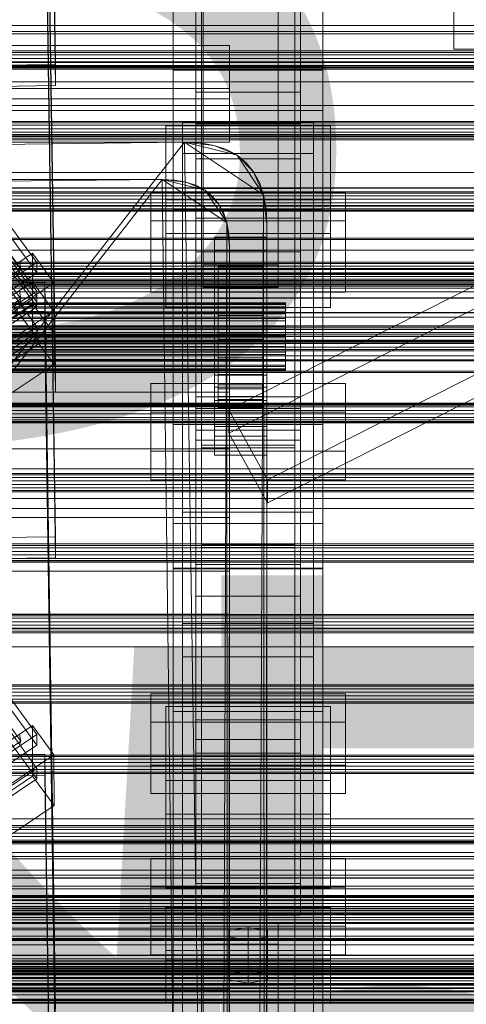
# Model space of a CAD drawing. Header units: millimetres. Extents: x -2233 to 65662, y -50530 to 6847.
# Tile 273 of 656: x 369 to 488, y -33446 to -33182. Entities that reach past the tile are written whole.
import ezdxf

# ---------------------------------------------------------------- set-up
doc = ezdxf.new("R2010")
doc.units = ezdxf.units.MM
for name, color, linetype, lineweight in [('COTAS_O', 1, 'Continuous', 0), ('COTAS_P', 1, 'Continuous', 0), ('frontal_C01', 7, 'Continuous', 0), ('frontal_C02', 7, 'Continuous', 0), ('frontal_C03', 7, 'Continuous', 0), ('frontal_secador', 7, 'Continuous', 0)]:
    doc.layers.add(name, color=color, linetype=linetype, lineweight=lineweight)
doc.dimstyles.new('R19_100', dxfattribs={"dimtxt": 250, "dimasz": 150, "dimexe": 150, "dimexo": 80, "dimgap": 100, "dimtad": 1, "dimtih": 1, "dimtoh": 1, "dimdsep": 46, "dimcen": 0.09, "dimadec": 0, "dimazin": 0, "dimtfac": 1, "dimtdec": 4, "dimtofl": 0, "dimtmove": 0, "dimatfit": 3, "dimfxl": 1, "dimtolj": 1, "dimtzin": 0, "dimarcsym": 0})

# ---------------------------------------------------------------- blocks, each defined once
blk = doc.blocks.new('DIM_R32_39')
at = {"layer": 'COTAS_O'}
for p, q in [((-1725, -33700), (-1575, -33655)), ((1725, -33700), (1575, -33655)), ((-1725, -34400), (-1725, -33700)), ((-1725, -33700), (1725, -33700)), ((-1725, -33700), (-1575, -33745)), ((1725, -33700), (1575, -33745)), ((1725, -34400), (1725, -33700))]:
    blk.add_line(p, q, dxfattribs=at)
blk.add_text('3450 O', height=250, dxfattribs=at).set_placement((0, -33600))
blk = doc.blocks.new('DIM_R32_40')
at = {"layer": 'COTAS_P'}
for p, q in [((-150, -32200), (550, -32200)), ((550, -32200), (505, -32350)), ((550, -34800), (550, -32200)), ((550, -32200), (595, -32350)), ((550, -34800), (505, -34650)), ((550, -34800), (595, -34650)), ((-150, -34800), (550, -34800))]:
    blk.add_line(p, q, dxfattribs=at)
blk.add_text('2600 P', height=250, rotation=90, dxfattribs=at).set_placement((450, -33500))

msp = doc.modelspace()

# ---------------------------------------------------------------- linework, layer by layer
at = {"layer": 'frontal_C01'}
for p, q in [((485, -32975.631), (485, -33190.144)), ((375.644, -32999.864), (378.512, -33194.239)), ((416, -33219.482), (416, -33003.631)), ((444, -33003.631), (444, -33219.482)), ((378.512, -33199.885), (375.644, -33005.509)), ((416, -33011.534), (416, -33227.386)), ((444, -33227.386), (444, -33011.534)), ((410, -33194.59), (410, -33043.584)), ((450, -33043.584), (450, -33194.59)), ((410, -33232.964), (410, -33081.958)), ((450, -33232.964), (450, -33081.958)), ((375.644, -33126.142), (378.512, -33320.517)), ((378.512, -33326.163), (375.644, -33131.787)), ((416, -33374.722), (416, -33158.871)), ((424.864, -33286.612), (674.864, -33159.979)), ((444, -33158.871), (444, -33374.722)), ((416, -33166.774), (416, -33382.625)), ((674.864, -33166.188), (424.864, -33292.821)), ((444, -33382.625), (444, -33166.774)), ((435.136, -33305.275), (685.136, -33178.643)), ((485, -33180.55), (485, -33190.144)), ((435.136, -33311.485), (685.136, -33184.852)), ((-425, -33189.122), (425, -33189.122)), ((425, -33189.122), (425, -33203.46)), ((425, -33189.122), (425, -33200.634)), ((485, -33190.144), (775, -33190.144)), ((378.512, -33194.239), (360.514, -33194.484)), ((378.512, -33199.885), (378.512, -33194.239)), ((450, -33194.59), (410, -33194.59)), ((410, -33194.59), (410, -33232.964)), ((410, -33290.556), (410, -33194.59)), ((450, -33232.964), (450, -33194.59)), ((450, -33194.59), (450, -33290.556)), ((360.514, -33200.129), (378.512, -33199.885)), ((425, -33200.634), (-425, -33200.634)), ((416, -33210.118), (416, -33201.65)), ((416, -33201.65), (444, -33201.65)), ((416, -33286.267), (416, -33201.65)), ((425, -33214.972), (425, -33200.634)), ((444, -33201.65), (444, -33210.118)), ((444, -33201.65), (444, -33286.267)), ((425, -33203.46), (-425, -33203.46)), ((425, -33214.972), (425, -33203.46)), ((345.969, -33209.443), (373.501, -33247.154)), ((412.5, -33218.011), (412.5, -33209.543)), ((412.5, -33209.543), (447.5, -33209.543)), ((412.5, -33487.752), (412.5, -33209.543)), ((444, -33210.118), (416, -33210.118)), ((416, -33210.118), (416, -33294.735)), ((444, -33294.735), (444, -33210.118)), ((447.5, -33209.543), (447.5, -33218.011)), ((447.5, -33209.543), (447.5, -33487.752)), ((373.513, -33249.977), (345.981, -33212.266)), ((408, -33230.435), (408, -33210.677)), ((408, -33210.677), (452, -33210.677)), ((408, -33239.457), (408, -33210.677)), ((452, -33210.677), (452, -33230.435)), ((452, -33210.677), (452, -33239.457)), ((-425, -33214.972), (425, -33214.972)), ((346.008, -33218.475), (373.539, -33256.187)), ((447.5, -33218.011), (412.5, -33218.011)), ((412.5, -33496.219), (412.5, -33218.011)), ((447.5, -33496.219), (447.5, -33218.011)), ((444, -33219.482), (416, -33219.482)), ((416, -33219.482), (416, -33227.386)), ((444, -33227.386), (444, -33219.482)), ((373.551, -33259.009), (346.02, -33221.298)), ((416, -33227.386), (444, -33227.386)), ((452, -33230.435), (408, -33230.435)), ((408, -33230.435), (408, -33259.215)), ((452, -33259.215), (452, -33230.435)), ((410, -33232.964), (450, -33232.964)), ((410, -33328.93), (410, -33232.964)), ((450, -33328.93), (450, -33232.964)), ((452, -33239.457), (408, -33239.457)), ((408, -33239.457), (408, -33259.215)), ((452, -33259.215), (452, -33239.457)), ((369.265, -33248.918), (363.53, -33241.062)), ((360.882, -33252.444), (372.35, -33244.736)), ((372.35, -33244.736), (372.408, -33258.285)), ((372.35, -33244.736), (378.086, -33252.593)), ((373.501, -33247.154), (362.033, -33254.862)), ((369.265, -33248.918), (368.888, -33247.022)), ((373.513, -33249.977), (373.501, -33247.154)), ((359.436, -33255.525), (369.265, -33248.918)), ((362.045, -33257.684), (373.513, -33249.977)), ((368.9, -33249.798), (369.265, -33248.918)), ((357.646, -33252.664), (375.644, -33252.419)), ((378.086, -33252.593), (366.618, -33260.3)), ((375.644, -33252.419), (375.644, -33258.065)), ((375.644, -33252.419), (378.512, -33446.795)), ((378.143, -33266.141), (378.086, -33252.593)), ((373.539, -33256.187), (362.071, -33263.894)), ((373.551, -33259.009), (373.539, -33256.187)), ((375.644, -33258.065), (357.646, -33258.309)), ((372.408, -33258.285), (360.939, -33265.992)), ((362.083, -33266.717), (373.551, -33259.009)), ((378.143, -33266.141), (372.408, -33258.285)), ((378.512, -33452.44), (375.644, -33258.065)), ((408, -33259.215), (452, -33259.215)), ((366.675, -33273.849), (378.143, -33266.141)), ((404, -33297.614), (404, -33279.55)), ((404, -33279.55), (456, -33279.55)), ((404, -33287.225), (404, -33279.55)), ((456, -33279.55), (456, -33297.614)), ((456, -33279.55), (456, -33287.225)), ((444, -33286.267), (416, -33286.267)), ((416, -33286.267), (416, -33294.735)), ((435.136, -33305.275), (424.864, -33286.612)), ((424.864, -33286.612), (424.864, -33292.821)), ((444, -33294.735), (444, -33286.267)), ((456, -33287.225), (404, -33287.225)), ((404, -33287.225), (404, -33305.289)), ((456, -33305.289), (456, -33287.225)), ((450, -33290.556), (410, -33290.556)), ((410, -33290.556), (410, -33328.93)), ((410, -33629.261), (410, -33290.556)), ((450, -33328.93), (450, -33290.556)), ((450, -33290.556), (450, -33629.261)), ((416, -33294.735), (444, -33294.735)), ((424.864, -33292.821), (435.136, -33311.485)), ((417.5, -33323.439), (417.5, -33296.047)), ((417.5, -33296.047), (442.5, -33296.047)), ((417.5, -33296.047), (417.5, -33478.29)), ((442.5, -33296.75), (417.5, -33296.75)), ((417.5, -33296.75), (417.5, -33322.736)), ((417.5, -33913.664), (417.5, -33296.75)), ((442.5, -33296.047), (442.5, -33323.439)), ((442.5, -33478.29), (442.5, -33296.047)), ((442.5, -33322.736), (442.5, -33296.75)), ((442.5, -33296.75), (442.5, -33913.664)), ((456, -33297.614), (404, -33297.614)), ((404, -33297.614), (404, -33305.289)), ((456, -33305.289), (456, -33297.614)), ((404, -33305.289), (456, -33305.289)), ((435.136, -33311.485), (435.136, -33305.275)), ((412.5, -33313.977), (412.5, -33305.509)), ((412.5, -33305.509), (447.5, -33305.509)), ((412.5, -33583.718), (412.5, -33305.509)), ((447.5, -33305.509), (447.5, -33313.977)), ((447.5, -33305.509), (447.5, -33583.718)), ((-425, -33315.399), (425, -33315.399)), ((447.5, -33313.977), (412.5, -33313.977)), ((412.5, -33592.186), (412.5, -33313.977)), ((425, -33315.399), (425, -33329.738)), ((425, -33315.399), (425, -33326.911)), ((447.5, -33592.186), (447.5, -33313.977)), ((450, -33316.996), (410, -33316.996)), ((410, -33316.996), (410, -33364.963)), ((410, -33468.002), (410, -33316.996)), ((450, -33364.963), (450, -33316.996)), ((450, -33316.996), (450, -33468.002)), ((378.512, -33320.517), (360.514, -33320.762)), ((378.512, -33326.163), (378.512, -33320.517)), ((417.5, -33322.736), (442.5, -33322.736)), ((417.5, -33939.649), (417.5, -33322.736)), ((442.5, -33323.439), (417.5, -33323.439)), ((417.5, -33323.439), (417.5, -33505.682)), ((442.5, -33939.649), (442.5, -33322.736)), ((442.5, -33323.439), (442.5, -33505.682)), ((360.514, -33326.407), (378.512, -33326.163)), ((425, -33326.911), (-425, -33326.911)), ((410, -33328.93), (450, -33328.93)), ((410, -33667.635), (410, -33328.93)), ((416, -33336.396), (416, -33327.928)), ((416, -33327.928), (444, -33327.928)), ((416, -33413.281), (416, -33327.928)), ((425, -33341.25), (425, -33326.911)), ((444, -33327.928), (444, -33336.396)), ((444, -33327.928), (444, -33413.281)), ((450, -33667.635), (450, -33328.93)), ((425, -33329.738), (-425, -33329.738)), ((425, -33341.25), (425, -33329.738)), ((345.969, -33335.721), (373.501, -33373.432)), ((444, -33336.396), (416, -33336.396)), ((416, -33336.396), (416, -33421.749)), ((444, -33421.749), (444, -33336.396)), ((373.513, -33376.255), (345.981, -33338.543)), ((-425, -33341.25), (425, -33341.25)), ((346.008, -33344.753), (373.539, -33382.464)), ((373.551, -33385.287), (346.02, -33347.575)), ((408, -33385.674), (408, -33365.917)), ((408, -33365.917), (452, -33365.917)), ((408, -33394.697), (408, -33365.917)), ((410, -33364.963), (450, -33364.963)), ((410, -33515.969), (410, -33364.963)), ((450, -33515.969), (450, -33364.963)), ((452, -33365.917), (452, -33385.674)), ((452, -33365.917), (452, -33394.697)), ((369.265, -33375.196), (363.53, -33367.34)), ((360.882, -33378.721), (372.35, -33371.014)), ((372.35, -33371.014), (372.408, -33384.562)), ((372.35, -33371.014), (378.086, -33378.871)), ((373.501, -33373.432), (362.033, -33381.14)), ((369.265, -33375.196), (368.888, -33373.299)), ((373.513, -33376.255), (373.501, -33373.432)), ((359.436, -33381.802), (369.265, -33375.196)), ((362.045, -33383.962), (373.513, -33376.255)), ((368.9, -33376.075), (369.265, -33375.196)), ((444, -33374.722), (416, -33374.722)), ((416, -33374.722), (416, -33382.625)), ((444, -33382.625), (444, -33374.722)), ((357.646, -33378.941), (375.644, -33378.697)), ((378.086, -33378.871), (366.618, -33386.578)), ((375.644, -33378.697), (375.644, -33384.342)), ((375.644, -33378.697), (378.512, -33573.072)), ((378.143, -33392.419), (378.086, -33378.871)), ((375.644, -33384.342), (357.646, -33384.587)), ((373.539, -33382.464), (362.071, -33390.172)), ((373.551, -33385.287), (373.539, -33382.464)), ((378.512, -33578.718), (375.644, -33384.342)), ((416, -33382.625), (444, -33382.625)), ((372.408, -33384.562), (360.939, -33392.27)), ((362.083, -33392.994), (373.551, -33385.287)), ((378.143, -33392.419), (372.408, -33384.562)), ((452, -33385.674), (408, -33385.674)), ((408, -33385.674), (408, -33414.455)), ((452, -33414.455), (452, -33385.674)), ((366.675, -33400.126), (378.143, -33392.419)), ((452, -33394.697), (408, -33394.697)), ((408, -33394.697), (408, -33414.455)), ((452, -33414.455), (452, -33394.697)), ((404, -33424.629), (404, -33406.564)), ((404, -33406.564), (456, -33406.564)), ((404, -33414.239), (404, -33406.564)), ((456, -33406.564), (456, -33424.629)), ((456, -33406.564), (456, -33414.239)), ((444, -33413.281), (416, -33413.281)), ((416, -33413.281), (416, -33421.749)), ((444, -33421.749), (444, -33413.281)), ((456, -33414.239), (404, -33414.239)), ((404, -33414.239), (404, -33432.303)), ((408, -33414.455), (452, -33414.455)), ((456, -33432.303), (456, -33414.239)), ((408, -33433.76), (408, -33419.648)), ((408, -33419.648), (452, -33419.648)), ((408, -33431.16), (408, -33419.648)), ((452, -33419.648), (452, -33433.76)), ((452, -33419.648), (452, -33431.16)), ((416, -33421.749), (444, -33421.749)), ((456, -33424.629), (404, -33424.629)), ((404, -33424.629), (404, -33432.303)), ((418, -33429.527), (418, -33423.882)), ((418, -33423.882), (438, -33423.882)), ((418, -33562.219), (418, -33423.882)), ((430, -33425.011), (424.804, -33425.857)), ((424.804, -33425.857), (424.804, -33427.551)), ((424.804, -33437.369), (424.804, -33425.857)), ((435.196, -33425.857), (430, -33425.011)), ((430, -33436.523), (430, -33425.011)), ((435.196, -33427.551), (435.196, -33425.857)), ((435.196, -33437.369), (435.196, -33425.857)), ((438, -33423.882), (438, -33429.527)), ((438, -33423.882), (438, -33562.219)), ((456, -33432.303), (456, -33424.629)), ((424.804, -33427.551), (430, -33428.398)), ((424.804, -33439.063), (424.804, -33427.551)), ((430, -33428.398), (435.196, -33427.551)), ((430, -33428.398), (430, -33439.91)), ((435.196, -33439.063), (435.196, -33427.551)), ((452, -33431.16), (408, -33431.16)), ((408, -33431.16), (408, -33445.273)), ((438, -33429.527), (418, -33429.527)), ((418, -33429.527), (418, -33567.864)), ((438, -33567.864), (438, -33429.527)), ((452, -33445.273), (452, -33431.16)), ((404, -33432.303), (456, -33432.303)), ((452, -33433.76), (408, -33433.76)), ((408, -33433.76), (408, -33445.273)), ((452, -33445.273), (452, -33433.76)), ((424.804, -33437.369), (430, -33436.523)), ((430, -33436.523), (435.196, -33437.369)), ((424.804, -33439.063), (424.804, -33437.369)), ((430, -33439.91), (424.804, -33439.063)), ((435.196, -33439.063), (430, -33439.91)), ((435.196, -33437.369), (435.196, -33439.063)), ((-425, -33441.677), (425, -33441.677)), ((425, -33441.677), (425, -33456.015)), ((425, -33441.677), (425, -33453.189)), ((408, -33445.273), (452, -33445.273))]:
    msp.add_line(p, q, dxfattribs=at)
at = {"layer": 'frontal_C02'}
for p, q in [((410, -33329.126), (410, -32971.464)), ((450, -32971.464), (450, -33329.126)), ((417.5, -33516.139), (417.5, -32977.112)), ((442.5, -32977.112), (442.5, -33516.139)), ((417.5, -33543.024), (417.5, -33003.998)), ((442.5, -33543.024), (442.5, -33003.998)), ((410, -33367.308), (410, -33009.646)), ((450, -33367.308), (450, -33009.646)), ((375.644, -33082.39), (378.512, -33275.795)), ((378.512, -33281.756), (375.644, -33088.351)), ((410, -33195.783), (410, -33094.446)), ((450, -33195.783), (450, -33094.446)), ((418, -33247.792), (418, -33110.146)), ((438, -33110.146), (438, -33247.792)), ((418, -33116.107), (418, -33253.753)), ((438, -33253.753), (438, -33116.107)), ((410, -33148.056), (410, -33195.783)), ((410, -33505.718), (410, -33148.056)), ((416, -33235.357), (416, -33149.697)), ((444, -33149.697), (444, -33235.357)), ((450, -33195.783), (450, -33148.056)), ((450, -33148.056), (450, -33505.718)), ((416, -33158.638), (416, -33244.298)), ((444, -33244.298), (444, -33158.638)), ((450, -33161.186), (450, -33194.595)), ((450, -33206.517), (450, -33173.108)), ((450, -33194.595), (-450, -33194.595)), ((450, -33206.517), (450, -33194.595)), ((410, -33195.783), (450, -33195.783)), ((410, -33553.445), (410, -33195.783)), ((450, -33553.445), (450, -33195.783)), ((-450, -33206.517), (450, -33206.517)), ((345.969, -33217.293), (373.501, -33254.816)), ((373.513, -33257.796), (345.981, -33220.274)), ((346.008, -33226.831), (373.539, -33264.354)), ((404, -33247.456), (404, -33228.381)), ((404, -33228.381), (456, -33228.381)), ((404, -33236.017), (404, -33228.381)), ((456, -33228.381), (456, -33247.456)), ((456, -33228.381), (456, -33236.017)), ((373.551, -33267.334), (346.02, -33229.812)), ((456, -33236.017), (404, -33236.017)), ((404, -33236.017), (404, -33255.092)), ((444, -33235.357), (416, -33235.357)), ((416, -33235.357), (416, -33244.298)), ((444, -33244.298), (444, -33235.357)), ((456, -33255.092), (456, -33236.017)), ((421, -33243.974), (421, -33240.398)), ((421, -33240.398), (435, -33240.398)), ((421, -33280.489), (421, -33240.398)), ((435, -33240.398), (435, -33243.974)), ((435, -33240.398), (435, -33280.489)), ((416, -33244.298), (444, -33244.298)), ((435, -33243.974), (421, -33243.974)), ((421, -33243.974), (421, -33284.065)), ((435, -33284.065), (435, -33243.974)), ((456, -33247.456), (404, -33247.456)), ((404, -33247.456), (404, -33255.092)), ((456, -33255.092), (456, -33247.456)), ((369.265, -33256.933), (363.53, -33249.115)), ((438, -33247.792), (418, -33247.792)), ((418, -33247.792), (418, -33253.753)), ((421, -33253.512), (421, -33249.935)), ((421, -33249.935), (435, -33249.935)), ((421, -33290.026), (421, -33249.935)), ((422, -33258.008), (422, -33248.016)), ((422, -33248.016), (422, -33248.462)), ((422, -33248.016), (434, -33248.016)), ((422, -33248.864), (422, -33248.016)), ((422, -33258.219), (422, -33248.462)), ((422, -33248.462), (422, -33250.171)), ((422, -33248.462), (434, -33248.462)), ((422, -33258.409), (422, -33248.864)), ((422, -33248.864), (434, -33248.864)), ((422, -33250.947), (422, -33248.864)), ((434, -33248.462), (434, -33248.016)), ((434, -33248.016), (434, -33258.008)), ((434, -33248.016), (434, -33248.864)), ((434, -33250.171), (434, -33248.462)), ((434, -33248.462), (434, -33258.219)), ((434, -33248.864), (434, -33258.409)), ((434, -33248.864), (434, -33250.947)), ((435, -33249.935), (435, -33253.512)), ((435, -33249.935), (435, -33290.026)), ((438, -33253.753), (438, -33247.792)), ((360.882, -33260.028), (372.35, -33252.358)), ((372.35, -33252.358), (372.408, -33266.665)), ((372.35, -33252.358), (378.086, -33260.176)), ((422, -33259.029), (422, -33250.171)), ((422, -33250.171), (422, -33253.028)), ((422, -33250.171), (434, -33250.171)), ((422, -33259.396), (422, -33250.947)), ((422, -33250.947), (434, -33250.947)), ((422, -33254.125), (422, -33250.947)), ((434, -33253.028), (434, -33250.171)), ((434, -33250.171), (434, -33259.029)), ((434, -33250.947), (434, -33259.396)), ((434, -33250.947), (434, -33254.125)), ((373.501, -33254.816), (362.033, -33262.485)), ((369.265, -33256.933), (368.888, -33254.961)), ((373.513, -33257.796), (373.501, -33254.816)), ((404, -33255.092), (456, -33255.092)), ((418, -33253.753), (438, -33253.753)), ((435, -33253.512), (421, -33253.512)), ((421, -33253.512), (421, -33293.603)), ((422, -33260.382), (422, -33253.028)), ((422, -33253.028), (422, -33256.836)), ((422, -33253.028), (434, -33253.028)), ((422, -33260.901), (422, -33254.125)), ((422, -33254.125), (434, -33254.125)), ((422, -33258.18), (422, -33254.125)), ((434, -33256.836), (434, -33253.028)), ((434, -33253.028), (434, -33260.382)), ((434, -33254.125), (434, -33260.901)), ((434, -33254.125), (434, -33258.18)), ((435, -33293.603), (435, -33253.512)), ((359.436, -33263.506), (369.265, -33256.933)), ((362.045, -33265.466), (373.513, -33257.796)), ((368.9, -33257.892), (369.265, -33256.933)), ((422, -33262.186), (422, -33256.836)), ((422, -33256.836), (422, -33261.337)), ((422, -33256.836), (434, -33256.836)), ((434, -33261.337), (434, -33256.836)), ((434, -33256.836), (434, -33262.186)), ((-440, -33258.008), (440, -33258.008)), ((-440, -33258.219), (440, -33258.219)), ((-440, -33258.409), (440, -33258.409)), ((-440, -33259.029), (440, -33259.029)), ((-440, -33259.396), (440, -33259.396)), ((-440, -33260.382), (440, -33260.382)), ((357.646, -33260.487), (375.644, -33260.244)), ((378.086, -33260.176), (366.618, -33267.845)), ((375.644, -33260.244), (375.644, -33266.205)), ((375.644, -33260.244), (378.512, -33453.649)), ((378.143, -33274.482), (378.086, -33260.176)), ((422, -33258.219), (422, -33258.008)), ((434, -33258.008), (422, -33258.008)), ((422, -33258.008), (422, -33258.409)), ((422, -33262.822), (422, -33258.18)), ((422, -33258.18), (434, -33258.18)), ((422, -33262.836), (422, -33258.18)), ((422, -33259.029), (422, -33258.219)), ((434, -33258.219), (422, -33258.219)), ((434, -33258.409), (422, -33258.409)), ((422, -33258.409), (422, -33259.396)), ((422, -33260.382), (422, -33259.029)), ((434, -33259.029), (422, -33259.029)), ((434, -33259.396), (422, -33259.396)), ((422, -33259.396), (422, -33260.901)), ((422, -33262.186), (422, -33260.382)), ((434, -33260.382), (422, -33260.382)), ((434, -33258.008), (434, -33258.219)), ((434, -33258.409), (434, -33258.008)), ((434, -33258.18), (434, -33262.822)), ((434, -33258.18), (434, -33262.836)), ((434, -33258.219), (434, -33259.029)), ((434, -33259.396), (434, -33258.409)), ((434, -33259.029), (434, -33260.382)), ((434, -33260.901), (434, -33259.396)), ((434, -33260.382), (434, -33262.186)), ((440, -33258.219), (440, -33258.008)), ((440, -33258.008), (440, -33258.409)), ((440, -33259.029), (440, -33258.219)), ((440, -33258.409), (440, -33259.396)), ((440, -33260.382), (440, -33259.029)), ((440, -33259.396), (440, -33260.901)), ((440, -33262.186), (440, -33260.382)), ((-440, -33260.901), (440, -33260.901)), ((-440, -33262.186), (440, -33262.186)), ((-440, -33262.822), (440, -33262.822)), ((434, -33260.901), (422, -33260.901)), ((422, -33260.901), (422, -33262.822)), ((422, -33261.337), (422, -33264.318)), ((434, -33261.337), (422, -33261.337)), ((422, -33261.337), (422, -33266.224)), ((422, -33264.318), (422, -33262.186)), ((434, -33262.186), (422, -33262.186)), ((434, -33262.822), (422, -33262.822)), ((422, -33262.822), (422, -33265.028)), ((422, -33265.028), (422, -33262.836)), ((422, -33262.836), (434, -33262.836)), ((422, -33267.776), (422, -33262.836)), ((434, -33262.822), (434, -33260.901)), ((434, -33264.318), (434, -33261.337)), ((434, -33266.224), (434, -33261.337)), ((434, -33262.186), (434, -33264.318)), ((434, -33265.028), (434, -33262.822)), ((434, -33262.836), (434, -33265.028)), ((434, -33262.836), (434, -33267.776)), ((440, -33260.901), (440, -33262.822)), ((440, -33264.318), (440, -33262.186)), ((440, -33262.822), (440, -33265.028)), ((440, -33264.318), (-440, -33264.318)), ((-440, -33265.028), (440, -33265.028)), ((373.539, -33264.354), (362.071, -33272.023)), ((373.551, -33267.334), (373.539, -33264.354)), ((422, -33264.318), (434, -33264.318)), ((422, -33266.633), (422, -33264.318)), ((434, -33265.028), (422, -33265.028)), ((422, -33265.028), (422, -33267.368)), ((434, -33264.318), (434, -33266.633)), ((434, -33267.368), (434, -33265.028)), ((440, -33266.633), (440, -33264.318)), ((440, -33265.028), (440, -33267.368)), ((-440, -33266.633), (440, -33266.633)), ((-440, -33267.368), (440, -33267.368)), ((375.644, -33266.205), (357.646, -33266.448)), ((372.408, -33266.665), (360.939, -33274.334)), ((362.083, -33275.003), (373.551, -33267.334)), ((378.143, -33274.482), (372.408, -33266.665)), ((378.512, -33459.61), (375.644, -33266.205)), ((422, -33266.633), (422, -33266.224)), ((422, -33266.224), (422, -33271.164)), ((422, -33266.224), (434, -33266.224)), ((422, -33268.973), (422, -33266.633)), ((434, -33266.633), (422, -33266.633)), ((422, -33267.368), (422, -33267.776)), ((434, -33267.368), (422, -33267.368)), ((422, -33267.368), (422, -33269.683)), ((422, -33267.776), (434, -33267.776)), ((422, -33272.663), (422, -33267.776)), ((434, -33271.164), (434, -33266.224)), ((434, -33266.224), (434, -33266.633)), ((434, -33266.633), (434, -33268.973)), ((434, -33267.776), (434, -33267.368)), ((434, -33269.683), (434, -33267.368)), ((434, -33267.776), (434, -33272.663)), ((440, -33268.973), (440, -33266.633)), ((440, -33267.368), (440, -33269.683)), ((-440, -33268.973), (440, -33268.973)), ((-440, -33269.683), (440, -33269.683)), ((-425, -33270.442), (425, -33270.442)), ((422, -33271.178), (422, -33268.973)), ((422, -33268.973), (422, -33271.164)), ((434, -33268.973), (422, -33268.973)), ((422, -33269.683), (422, -33272.663)), ((434, -33269.683), (422, -33269.683)), ((422, -33269.683), (422, -33271.815)), ((425, -33270.442), (425, -33285.583)), ((425, -33270.442), (425, -33281.896)), ((434, -33271.164), (434, -33268.973)), ((434, -33268.973), (434, -33271.178)), ((434, -33272.663), (434, -33269.683)), ((434, -33271.815), (434, -33269.683)), ((440, -33271.178), (440, -33268.973)), ((440, -33269.683), (440, -33271.815)), ((-440, -33271.178), (440, -33271.178)), ((-440, -33271.815), (440, -33271.815)), ((-440, -33273.099), (440, -33273.099)), ((-440, -33273.619), (440, -33273.619)), ((422, -33271.164), (422, -33275.82)), ((422, -33271.164), (434, -33271.164)), ((422, -33273.099), (422, -33271.178)), ((422, -33271.178), (422, -33275.82)), ((434, -33271.178), (422, -33271.178)), ((422, -33271.815), (422, -33277.164)), ((434, -33271.815), (422, -33271.815)), ((422, -33271.815), (422, -33273.619)), ((422, -33272.663), (434, -33272.663)), ((422, -33277.164), (422, -33272.663)), ((422, -33274.604), (422, -33273.099)), ((422, -33273.099), (422, -33279.875)), ((434, -33273.099), (422, -33273.099)), ((422, -33273.619), (422, -33280.973)), ((434, -33273.619), (422, -33273.619)), ((422, -33273.619), (422, -33274.972)), ((434, -33275.82), (434, -33271.164)), ((434, -33275.82), (434, -33271.178)), ((434, -33271.178), (434, -33273.099)), ((434, -33277.164), (434, -33271.815)), ((434, -33273.619), (434, -33271.815)), ((434, -33272.663), (434, -33277.164)), ((434, -33279.875), (434, -33273.099)), ((434, -33273.099), (434, -33274.604)), ((434, -33280.973), (434, -33273.619)), ((434, -33274.972), (434, -33273.619)), ((440, -33273.099), (440, -33271.178)), ((440, -33271.815), (440, -33273.619)), ((440, -33274.604), (440, -33273.099)), ((440, -33273.619), (440, -33274.972)), ((-440, -33274.604), (440, -33274.604)), ((-440, -33274.972), (440, -33274.972)), ((-440, -33275.591), (440, -33275.591)), ((-440, -33275.781), (440, -33275.781)), ((-440, -33275.993), (440, -33275.993)), ((378.512, -33275.795), (360.514, -33276.038)), ((366.675, -33282.151), (378.143, -33274.482)), ((378.512, -33281.756), (378.512, -33275.795)), ((422, -33275.591), (422, -33274.604)), ((422, -33274.604), (422, -33283.053)), ((434, -33274.604), (422, -33274.604)), ((422, -33274.972), (422, -33283.829)), ((434, -33274.972), (422, -33274.972)), ((422, -33274.972), (422, -33275.781)), ((422, -33275.993), (422, -33275.591)), ((422, -33275.591), (422, -33285.137)), ((434, -33275.591), (422, -33275.591)), ((422, -33275.781), (422, -33285.538)), ((434, -33275.781), (422, -33275.781)), ((422, -33275.781), (422, -33275.993)), ((422, -33275.82), (422, -33279.875)), ((422, -33275.82), (434, -33275.82)), ((422, -33275.993), (422, -33285.984)), ((434, -33275.993), (422, -33275.993)), ((434, -33283.053), (434, -33274.604)), ((434, -33274.604), (434, -33275.591)), ((434, -33283.829), (434, -33274.972)), ((434, -33275.781), (434, -33274.972)), ((434, -33285.137), (434, -33275.591)), ((434, -33275.591), (434, -33275.993)), ((434, -33285.538), (434, -33275.781)), ((434, -33275.993), (434, -33275.781)), ((434, -33279.875), (434, -33275.82)), ((434, -33285.984), (434, -33275.993)), ((440, -33275.591), (440, -33274.604)), ((440, -33274.972), (440, -33275.781)), ((440, -33275.993), (440, -33275.591)), ((440, -33275.781), (440, -33275.993)), ((421, -33291.037), (421, -33277.327)), ((421, -33277.327), (435, -33277.327)), ((421, -33284.963), (421, -33277.327)), ((422, -33277.164), (434, -33277.164)), ((422, -33280.973), (422, -33277.164)), ((434, -33277.164), (434, -33280.973)), ((435, -33277.327), (435, -33291.037)), ((435, -33277.327), (435, -33284.963)), ((435, -33280.489), (421, -33280.489)), ((421, -33280.489), (421, -33284.065)), ((422, -33279.875), (422, -33283.053)), ((422, -33279.875), (434, -33279.875)), ((422, -33280.973), (434, -33280.973)), ((422, -33283.829), (422, -33280.973)), ((434, -33283.053), (434, -33279.875)), ((434, -33280.973), (434, -33283.829)), ((435, -33284.065), (435, -33280.489)), ((425, -33281.896), (-425, -33281.896)), ((360.514, -33282), (378.512, -33281.756)), ((416, -33292.029), (416, -33283.087)), ((416, -33283.087), (444, -33283.087)), ((416, -33369.48), (416, -33283.087)), ((421, -33284.065), (435, -33284.065)), ((422, -33283.053), (422, -33285.137)), ((422, -33283.053), (434, -33283.053)), ((422, -33283.829), (434, -33283.829)), ((422, -33285.538), (422, -33283.829)), ((425, -33297.037), (425, -33281.896)), ((434, -33285.137), (434, -33283.053)), ((434, -33283.829), (434, -33285.538)), ((444, -33283.087), (444, -33292.029)), ((444, -33283.087), (444, -33369.48)), ((425, -33285.583), (-425, -33285.583)), ((435, -33284.963), (421, -33284.963)), ((421, -33284.963), (421, -33298.674)), ((422, -33285.137), (422, -33285.984)), ((422, -33285.137), (434, -33285.137)), ((422, -33285.538), (434, -33285.538)), ((422, -33285.984), (422, -33285.538)), ((422, -33285.984), (434, -33285.984)), ((425, -33297.037), (425, -33285.583)), ((434, -33285.984), (434, -33285.137)), ((434, -33285.538), (434, -33285.984)), ((435, -33298.674), (435, -33284.963)), ((444, -33292.029), (416, -33292.029)), ((416, -33292.029), (416, -33378.421)), ((435, -33290.026), (421, -33290.026)), ((421, -33290.026), (421, -33293.603)), ((435, -33291.037), (421, -33291.037)), ((421, -33291.037), (421, -33298.674)), ((435, -33293.603), (435, -33290.026)), ((435, -33298.674), (435, -33291.037)), ((444, -33378.421), (444, -33292.029)), ((421, -33293.603), (435, -33293.603)), ((-425, -33297.037), (425, -33297.037)), ((421, -33298.674), (435, -33298.674)), ((450, -33329.126), (410, -33329.126)), ((410, -33329.126), (410, -33367.308)), ((410, -33686.788), (410, -33329.126)), ((450, -33367.308), (450, -33329.126)), ((450, -33329.126), (450, -33686.788)), ((412.5, -33352.688), (412.5, -33343.746)), ((412.5, -33343.746), (447.5, -33343.746)), ((412.5, -33525.111), (412.5, -33343.746)), ((447.5, -33343.746), (447.5, -33352.688)), ((447.5, -33343.746), (447.5, -33525.111)), ((447.5, -33352.688), (412.5, -33352.688)), ((412.5, -33534.052), (412.5, -33352.688)), ((447.5, -33534.052), (447.5, -33352.688)), ((404, -33381.579), (404, -33362.504)), ((404, -33362.504), (456, -33362.504)), ((404, -33370.14), (404, -33362.504)), ((456, -33362.504), (456, -33381.579)), ((456, -33362.504), (456, -33370.14)), ((410, -33367.308), (450, -33367.308)), ((410, -33724.97), (410, -33367.308)), ((450, -33724.97), (450, -33367.308)), ((456, -33370.14), (404, -33370.14)), ((404, -33370.14), (404, -33389.216)), ((444, -33369.48), (416, -33369.48)), ((416, -33369.48), (416, -33378.421)), ((444, -33378.421), (444, -33369.48)), ((456, -33389.216), (456, -33370.14)), ((416, -33378.421), (444, -33378.421)), ((456, -33381.579), (404, -33381.579)), ((404, -33381.579), (404, -33389.216)), ((456, -33389.216), (456, -33381.579)), ((404, -33389.216), (456, -33389.216))]:
    msp.add_line(p, q, dxfattribs=at)
at = {"layer": 'frontal_C03'}
for p, q in [((1250, -33190.61), (-1250, -33190.61)), ((1250, -33190.996), (-1250, -33190.996)), ((1250, -33191.662), (-1250, -33191.662)), ((-1250, -33192.595), (1250, -33192.595)), ((1250, -33193.536), (-1250, -33193.536)), ((1250, -33194.469), (-1250, -33194.469)), ((1250, -33195.135), (-1250, -33195.135)), ((1250, -33195.521), (-1250, -33195.521)), ((1250, -33209.444), (-1250, -33209.444)), ((1250, -33209.83), (-1250, -33209.83)), ((1250, -33210.496), (-1250, -33210.496)), ((-1250, -33211.429), (1250, -33211.429)), ((1250, -33212.37), (-1250, -33212.37)), ((1250, -33213.303), (-1250, -33213.303)), ((1250, -33213.969), (-1250, -33213.969)), ((1250, -33214.355), (-1250, -33214.355)), ((1250, -33227.209), (-1250, -33227.209)), ((1250, -33227.295), (-1250, -33227.295)), ((1250, -33228.278), (-1250, -33228.278)), ((1250, -33228.664), (-1250, -33228.664)), ((1250, -33229.33), (-1250, -33229.33)), ((-1250, -33230.262), (1250, -33230.262)), ((1250, -33231.204), (-1250, -33231.204)), ((1250, -33231.908), (-1250, -33231.908)), ((1250, -33232.137), (-1250, -33232.137)), ((1250, -33232.152), (-1250, -33232.152)), ((1250, -33232.802), (-1250, -33232.802)), ((1250, -33233.189), (-1250, -33233.189)), ((1250, -33240.675), (-1250, -33240.675)), ((1250, -33241.042), (-1250, -33241.042)), ((1250, -33247.112), (-1250, -33247.112)), ((1496, -33248.815), (-1496, -33248.815)), ((1496, -33248.842), (-1496, -33248.842)), ((1250, -33247.498), (-1250, -33247.498)), ((1250, -33248.164), (-1250, -33248.164)), ((-1250, -33249.096), (1250, -33249.096)), ((1250, -33250.038), (-1250, -33250.038)), ((1496, -33250.284), (-1496, -33250.284)), ((1496, -33250.36), (-1496, -33250.36)), ((1250, -33250.97), (-1250, -33250.97)), ((1250, -33251.636), (-1250, -33251.636)), ((1250, -33252.022), (-1250, -33252.022)), ((1250, -33252.178), (-1250, -33252.178)), ((-1250, -33252.61), (1250, -33252.61)), ((1496, -33253.024), (-1496, -33253.024)), ((1496, -33253.138), (-1496, -33253.138)), ((1496, -33256.618), (-1496, -33256.618)), ((-1496, -33256.753), (1496, -33256.753)), ((1496, -33260.52), (-1496, -33260.52)), ((1496, -33260.655), (-1496, -33260.655)), ((1496, -33264.135), (-1496, -33264.135)), ((1496, -33264.249), (-1496, -33264.249)), ((1250, -33264.663), (-1250, -33264.663)), ((1250, -33265.095), (-1250, -33265.095)), ((1496, -33266.913), (-1496, -33266.913)), ((1496, -33266.989), (-1496, -33266.989)), ((1496, -33268.431), (-1496, -33268.431)), ((1496, -33268.457), (-1496, -33268.457)), ((1250, -33265.946), (-1250, -33265.946)), ((1250, -33266.332), (-1250, -33266.332)), ((1250, -33266.998), (-1250, -33266.998)), ((-1250, -33267.93), (1250, -33267.93)), ((1250, -33268.872), (-1250, -33268.872)), ((1250, -33269.804), (-1250, -33269.804)), ((1250, -33270.47), (-1250, -33270.47)), ((1250, -33270.856), (-1250, -33270.856)), ((1250, -33276.231), (-1250, -33276.231)), ((1250, -33276.597), (-1250, -33276.597)), ((1250, -33284.78), (-1250, -33284.78)), ((1250, -33285.12), (-1250, -33285.12)), ((1250, -33285.166), (-1250, -33285.166)), ((1250, -33285.365), (-1250, -33285.365)), ((1250, -33285.832), (-1250, -33285.832)), ((-1250, -33286.764), (1250, -33286.764)), ((1250, -33287.706), (-1250, -33287.706)), ((1250, -33288.638), (-1250, -33288.638)), ((1250, -33289.304), (-1250, -33289.304)), ((1250, -33289.69), (-1250, -33289.69)), ((1250, -33289.978), (-1250, -33289.978)), ((1250, -33290.064), (-1250, -33290.064)), ((1250, -33303.614), (-1250, -33303.614)), ((1250, -33304), (-1250, -33304)), ((1250, -33304.666), (-1250, -33304.666)), ((-1250, -33305.598), (1250, -33305.598)), ((1250, -33306.54), (-1250, -33306.54)), ((1250, -33307.472), (-1250, -33307.472)), ((1250, -33308.138), (-1250, -33308.138)), ((1250, -33308.524), (-1250, -33308.524)), ((1250, -33322.448), (-1250, -33322.448)), ((1250, -33322.834), (-1250, -33322.834)), ((1250, -33323.5), (-1250, -33323.5)), ((-1250, -33324.432), (1250, -33324.432)), ((1250, -33325.374), (-1250, -33325.374)), ((1250, -33326.306), (-1250, -33326.306)), ((1250, -33326.972), (-1250, -33326.972)), ((1250, -33327.358), (-1250, -33327.358)), ((1250, -33341.281), (-1250, -33341.281)), ((1250, -33341.668), (-1250, -33341.668)), ((1250, -33342.333), (-1250, -33342.333)), ((-1250, -33343.266), (1250, -33343.266)), ((1250, -33344.207), (-1250, -33344.207)), ((1250, -33345.14), (-1250, -33345.14)), ((1250, -33345.806), (-1250, -33345.806)), ((1250, -33346.192), (-1250, -33346.192)), ((1250, -33360.115), (-1250, -33360.115)), ((1250, -33360.501), (-1250, -33360.501)), ((1250, -33361.167), (-1250, -33361.167)), ((-1250, -33362.1), (1250, -33362.1)), ((1250, -33363.041), (-1250, -33363.041)), ((1250, -33363.974), (-1250, -33363.974)), ((1250, -33364.64), (-1250, -33364.64)), ((1250, -33365.026), (-1250, -33365.026)), ((1250, -33378.949), (-1250, -33378.949)), ((1250, -33379.335), (-1250, -33379.335)), ((1250, -33380.001), (-1250, -33380.001)), ((-1250, -33380.934), (1250, -33380.934)), ((1250, -33381.875), (-1250, -33381.875)), ((1250, -33382.808), (-1250, -33382.808)), ((1250, -33383.473), (-1250, -33383.473)), ((1250, -33383.86), (-1250, -33383.86)), ((1250, -33397.783), (-1250, -33397.783)), ((1250, -33398.169), (-1250, -33398.169)), ((1250, -33398.835), (-1250, -33398.835)), ((-1250, -33399.767), (1250, -33399.767)), ((1250, -33400.709), (-1250, -33400.709)), ((1250, -33401.641), (-1250, -33401.641)), ((1250, -33402.307), (-1250, -33402.307)), ((1250, -33402.694), (-1250, -33402.694)), ((1250, -33411.781), (-1250, -33411.781)), ((1250, -33411.867), (-1250, -33411.867)), ((1250, -33416.48), (-1250, -33416.48)), ((1250, -33416.617), (-1250, -33416.617)), ((1250, -33416.724), (-1250, -33416.724)), ((1250, -33417.003), (-1250, -33417.003)), ((1250, -33417.669), (-1250, -33417.669)), ((1250, -33417.737), (-1250, -33417.737)), ((1250, -33417.804), (-1250, -33417.804)), ((-1250, -33418.601), (1250, -33418.601)), ((1250, -33419.543), (-1250, -33419.543)), ((1250, -33420.475), (-1250, -33420.475)), ((1250, -33421.141), (-1250, -33421.141)), ((1250, -33421.408), (-1250, -33421.408)), ((1250, -33421.527), (-1250, -33421.527)), ((1250, -33421.599), (-1250, -33421.599)), ((1250, -33425.248), (-1250, -33425.248)), ((1250, -33425.614), (-1250, -33425.614)), ((1250, -33428.258), (-1250, -33428.258)), ((1250, -33428.544), (-1250, -33428.544)), ((1496, -33432.469), (-1496, -33432.469)), ((1496, -33432.496), (-1496, -33432.496)), ((1496, -33433.387), (-1496, -33433.387)), ((1496, -33433.414), (-1496, -33433.414)), ((1496, -33433.937), (-1496, -33433.937)), ((1496, -33434.014), (-1496, -33434.014)), ((1496, -33434.856), (-1496, -33434.856)), ((1496, -33434.932), (-1496, -33434.932)), ((1496, -33436.677), (-1496, -33436.677)), ((1496, -33436.791), (-1496, -33436.791)), ((1250, -33435.451), (-1250, -33435.451)), ((1250, -33435.837), (-1250, -33435.837)), ((1250, -33436.503), (-1250, -33436.503)), ((1250, -33436.75), (-1250, -33436.75)), ((1496, -33437.596), (-1496, -33437.596)), ((1496, -33437.71), (-1496, -33437.71)), ((-1250, -33437.182), (1250, -33437.182)), ((1250, -33437.244), (-1250, -33437.244)), ((-1250, -33437.435), (1250, -33437.435)), ((-1250, -33437.581), (1250, -33437.581)), ((1250, -33438.377), (-1250, -33438.377)), ((1250, -33439.309), (-1250, -33439.309)), ((1496, -33440.271), (-1496, -33440.271)), ((-1496, -33440.406), (1496, -33440.406)), ((1496, -33441.19), (-1496, -33441.19)), ((-1496, -33441.325), (1496, -33441.325)), ((1250, -33439.975), (-1250, -33439.975)), ((1250, -33440.361), (-1250, -33440.361)), ((1496, -33444.173), (-1496, -33444.173)), ((1496, -33444.308), (-1496, -33444.308)), ((1496, -33445.092), (-1496, -33445.092)), ((1496, -33445.227), (-1496, -33445.227))]:
    msp.add_line(p, q, dxfattribs=at)
at = {"layer": 'frontal_secador'}
for p, q in [((1250, -33183.856), (-1250, -33183.856)), ((1250, -33185.455), (-1250, -33185.455)), ((1250, -33186), (-1250, -33186)), ((1360, -33193.5), (-1360, -33193.5)), ((1250, -33193.75), (-1250, -33193.75)), ((1360, -33194.863), (-1360, -33194.863)), ((1360, -33198.859), (-1360, -33198.859)), ((1360, -33205.216), (-1360, -33205.216)), ((1250, -33212.924), (-1250, -33212.924)), ((1360, -33213.5), (-1360, -33213.5)), ((413, -33215), (-433.02, -33225.78)), ((413, -33215), (-431.48, -34297.08)), ((413, -33215), (-424.22, -33216.98)), ((413, -33215), (-417.18, -33215.22)), ((-413, -33215), (413, -33215)), ((413, -33215), (417.18, -33215.22)), ((420.92, -33215.88), (413, -33215)), ((427.08, -33218.52), (413, -33215)), ((434.12, -33229.08), (413, -33215)), ((429.5, -34299.5), (413, -33215)), ((417.18, -33215.22), (420.92, -33215.88)), ((420.92, -33215.88), (424.22, -33216.98)), ((427.08, -33218.52), (420.92, -33215.88)), ((424.22, -33216.98), (427.08, -33218.52)), ((427.08, -33218.52), (429.5, -33220.5)), ((431.48, -33222.92), (427.08, -33218.52)), ((434.12, -33229.08), (427.08, -33218.52)), ((429.5, -33220.5), (431.48, -33222.92)), ((1360, -33223.147), (-1360, -33223.147)), ((431.48, -33222.92), (433.02, -33225.78)), ((434.12, -33229.08), (431.48, -33222.92)), ((407, -33225), (-423.38, -33233.82)), ((407, -33225), (-422.12, -34288.52)), ((407, -33225), (-416.18, -33226.62)), ((407, -33225), (-410.42, -33225.18)), ((-407, -33225), (407, -33225)), ((407, -33225), (410.42, -33225.18)), ((413.48, -33225.72), (407, -33225)), ((418.52, -33227.88), (407, -33225)), ((424.28, -33236.52), (407, -33225)), ((420.5, -34290.5), (407, -33225)), ((410.42, -33225.18), (413.48, -33225.72)), ((413.48, -33225.72), (416.18, -33226.62)), ((418.52, -33227.88), (413.48, -33225.72)), ((433.02, -33225.78), (434.12, -33229.08)), ((416.18, -33226.62), (418.52, -33227.88)), ((418.52, -33227.88), (420.5, -33229.5)), ((422.12, -33231.48), (418.52, -33227.88)), ((424.28, -33236.52), (418.52, -33227.88)), ((420.5, -33229.5), (422.12, -33231.48)), ((422.12, -33231.48), (423.38, -33233.82)), ((424.28, -33236.52), (422.12, -33231.48)), ((429.5, -34299.5), (434.12, -33229.08)), ((434.12, -33229.08), (434.78, -33232.82)), ((435, -33237), (434.12, -33229.08)), ((434.78, -34287.18), (434.12, -33229.08)), ((-1360, -33233.5), (1360, -33233.5)), ((-1250, -33233.5), (1250, -33233.5)), ((423.38, -33233.82), (424.28, -33236.52)), ((434.78, -33232.82), (435, -33237)), ((420.5, -34290.5), (424.28, -33236.52)), ((424.28, -33236.52), (424.82, -33239.58)), ((425, -33243), (424.28, -33236.52)), ((424.82, -34280.42), (424.28, -33236.52)), ((434.78, -34287.18), (435, -33237)), ((435, -33237), (435, -34283)), ((424.82, -33239.58), (425, -33243)), ((1360, -33243.853), (-1360, -33243.853)), ((424.82, -34280.42), (425, -33243)), ((425, -33243), (425, -34277)), ((-1400, -33250), (1400, -33250)), ((-1250, -33250), (1250, -33250)), ((1360, -33253.5), (-1360, -33253.5)), ((1250, -33254.076), (-1250, -33254.076)), ((-1250, -33255), (1250, -33255)), ((1360, -33261.784), (-1360, -33261.784)), ((1360, -33268.141), (-1360, -33268.141)), ((1360, -33272.137), (-1360, -33272.137)), ((1360, -33273.5), (-1360, -33273.5)), ((1250, -33273.25), (-1250, -33273.25)), ((1250, -33289.715), (-1250, -33289.715)), ((1250, -33302.349), (-1250, -33302.349)), ((1250, -33310.291), (-1250, -33310.291)), ((1250, -33313), (-1250, -33313)), ((-1250, -33345), (1250, -33345)), ((-1250, -33350), (1250, -33350)), ((-1250, -33396), (1250, -33396)), ((-1250, -33402), (1250, -33402)), ((-1250, -33405), (1250, -33405)), ((1250, -33406), (-1250, -33406)), ((-1250, -33406.659), (1250, -33406.659)), ((1250, -33409.659), (-1250, -33409.659)), ((-1250, -33411), (1250, -33411)), ((1250, -33414), (-1250, -33414)), ((-1250, -33414.728), (1250, -33414.728)), ((-1250, -33417.588), (1250, -33417.588)), ((1250, -33417.611), (-1250, -33417.611)), ((1250, -33417.728), (-1250, -33417.728)), ((-1250, -33419.387), (1250, -33419.387)), ((1250, -33419.918), (-1250, -33419.918)), ((-1250, -33420), (1250, -33420)), ((1250, -33420.588), (-1250, -33420.588)), ((1250, -33422.387), (-1250, -33422.387)), ((1250, -33423), (-1250, -33423)), ((-1250, -33423.65), (1250, -33423.65)), ((1250, -33424), (-1250, -33424)), ((1250, -33427.382), (-1250, -33427.382)), ((-1250, -33428), (1250, -33428)), ((1250, -33429.689), (-1250, -33429.689)), ((1250, -33434), (-1250, -33434)), ((1250, -33434.545), (-1250, -33434.545)), ((1250, -33436), (-1250, -33436)), ((1250, -33436.144), (-1250, -33436.144)), ((1250, -33436.709), (-1250, -33436.709)), ((1250, -33438.686), (-1250, -33438.686)), ((1320, -33442), (-1320, -33442)), ((1320, -33442.273), (-1320, -33442.273)), ((1250, -33440), (-1250, -33440)), ((1250, -33442), (-1250, -33442)), ((1320, -33443.072), (-1320, -33443.072)), ((1320, -33444.343), (-1320, -33444.343)), ((1250, -33444.651), (-1250, -33444.651))]:
    msp.add_line(p, q, dxfattribs=at)

# ---------------------------------------------------------------- dimensions: what is measured, and where the dimension line sits
at = {"layer": 'COTAS_O'}
dim = msp.add_aligned_dim(p1=(-1725, -34400), p2=(1725, -34400), distance=700, text='<> O', dimstyle='R19_100', dxfattribs=at)
dim.commit()
dim.dimension.update_dxf_attribs({"geometry": 'DIM_R32_39', "text_midpoint": (0, -33700)})
at = {"layer": 'COTAS_P'}
dim = msp.add_aligned_dim(p1=(-150, -34800), p2=(-150, -32200), distance=-700, text='<> P', dimstyle='R19_100', dxfattribs=at)
dim.commit()
dim.dimension.update_dxf_attribs({"geometry": 'DIM_R32_40', "text_midpoint": (550, -33500)})

doc.saveas('drawing.dxf')
